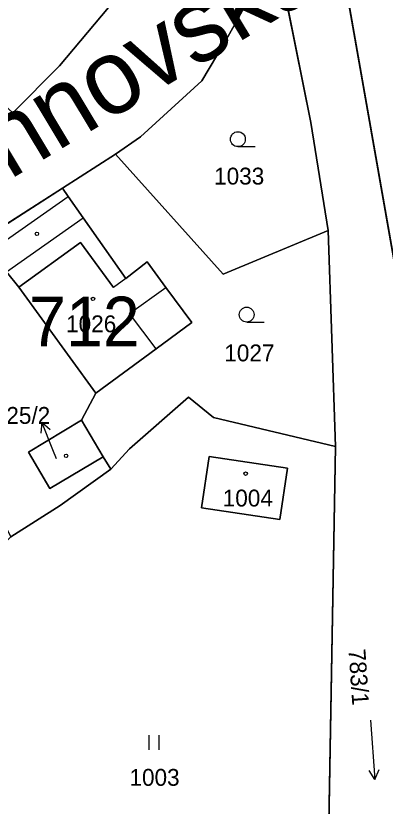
# Model space of a CAD drawing. Extents: x -689422 to -685210, y -987725 to -982160.
# Drawn here: x -686854.9 to -686817.7, y -985832.6 to -985752.9 of the extents above; entities that cross this region are included whole.
import ezdxf

# ---------------------------------------------------------------- set-up
doc = ezdxf.new("R2010")
doc.units = 0
for name, color, linetype in [('KN_Budovy', 7, 'Continuous'), ('KN_Budovy_cisla_domovni', 7, 'Continuous'), ('KN_Hranice_parcel', 7, 'Continuous'), ('KN_Hranice_parcel_vnitrni_kresba', 7, 'Continuous'), ('KN_Parcelni cisla', 7, 'Continuous'), ('KN_Parcelni cisla_sipky', 7, 'Continuous'), ('KN_Polygon parcely', 7, 'Continuous'), ('KN_Popisy_pomistni nazvy nazvy ulic', 7, 'Continuous'), ('KN_POZEMKY_OSTATNI PLOCHA', 7, 'Continuous'), ('KN_POZEMKY_TTP', 7, 'Continuous'), ('KN_POZEMKY_VODNI_PLOCHA', 7, 'Continuous'), ('KN_POZEMKY_ZAHRADA', 7, 'Continuous'), ('KN_POZEMKY_ZASTAVENA PLOCHA', 7, 'Continuous'), ('KN_VYUZITI_07_vodni plocha_tok prirozeny', 7, 'Continuous'), ('KN_VYUZITI_17_ostatni plocha_ostatni komunikace', 7, 'Continuous'), ('KN_Značky budov', 7, 'Continuous'), ('KN_Značky kultur', 7, 'Continuous')]:
    doc.layers.add(name, color=color, linetype=linetype)

msp = doc.modelspace()

# ---------------------------------------------------------------- linework, layer by layer
at = {"layer": 'KN_Budovy'}
for points in [[(-686843.47, -985782.93), (-686839.79, -985780.32), (-686841.7, -985777.74), (-686843.84, -985779.41), (-686845.09, -985780.33), (-686848.42, -985775.77), (-686854.62, -985780.3), (-686846.85, -985790.97), (-686840.79, -985786.5)], [(-686848.29, -985793.68), (-686853.66, -985796.92), (-686851.48, -985800.56), (-686846.11, -985797.37)], [(-686836.21, -985802.54), (-686828.31, -985803.71), (-686827.54, -985798.51), (-686835.44, -985797.34)]]:
    msp.add_lwpolyline(points, close=True, dxfattribs=at)
at = {"layer": 'KN_Hranice_parcel'}
for p, q in [((-686815.04, -985787.65), (-686824.74, -985732.46)), ((-686850.23, -985770.31), (-686844.88, -985766.87)), ((-686858.28, -985775.48), (-686850.23, -985770.31)), ((-686823.45, -985774.56), (-686822.7, -985796.33)), ((-686846.85, -985790.97), (-686848.29, -985793.68)), ((-686848.29, -985793.68), (-686846.11, -985797.37)), ((-686822.7, -985796.33), (-686824.21, -985881.7)), ((-686846.11, -985797.37), (-686845.35, -985798.62))]:
    msp.add_line(p, q, dxfattribs=at)
for points in [[(-686841.58, -985746.66), (-686845.58, -985752.11), (-686850.53, -985757.99), (-686855.23, -985762.71)], [(-686844.88, -985766.87), (-686842.36, -985765.12), (-686836.17, -985759.48), (-686833.84, -985755.6), (-686829.89, -985748.46), (-686828.3, -985748.16)], [(-686828.3, -985748.16), (-686825.18, -985763.7), (-686823.45, -985774.56)], [(-686823.45, -985774.56), (-686834.02, -985778.99), (-686844.88, -985766.87)], [(-686846.85, -985790.97), (-686840.79, -985786.5), (-686837.19, -985783.85), (-686839.79, -985780.32), (-686841.7, -985777.74), (-686843.84, -985779.41), (-686848.13, -985773.3), (-686849.64, -985771.15), (-686850.23, -985770.31)], [(-686858.28, -985775.48), (-686857.43, -985776.62), (-686855.85, -985778.73), (-686854.62, -985780.3), (-686846.85, -985790.97)], [(-686822.7, -985796.33), (-686835, -985793.41), (-686837.51, -985791.37), (-686843.47, -985796.57), (-686845.35, -985798.62)], [(-686846.11, -985797.37), (-686851.48, -985800.56), (-686853.66, -985796.92), (-686848.29, -985793.68)], [(-686828.31, -985803.71), (-686836.21, -985802.54), (-686835.44, -985797.34), (-686827.54, -985798.51), (-686828.31, -985803.71)], [(-686845.35, -985798.62), (-686850.44, -985802.3), (-686855.41, -985805.44)]]:
    msp.add_lwpolyline(points, dxfattribs=at)
at = {"layer": 'KN_Hranice_parcel_vnitrni_kresba'}
for p, q in [((-686857.43, -985776.62), (-686849.64, -985771.15)), ((-686855.85, -985778.73), (-686848.13, -985773.3)), ((-686854.62, -985780.3), (-686848.42, -985775.77)), ((-686848.42, -985775.77), (-686845.09, -985780.33)), ((-686843.84, -985779.41), (-686845.09, -985780.33)), ((-686843.47, -985782.93), (-686839.79, -985780.32)), ((-686840.79, -985786.5), (-686843.47, -985782.93))]:
    msp.add_line(p, q, dxfattribs=at)
at = {"layer": 'KN_Parcelni cisla_sipky'}
for p, q in [((-686852.314, -985793.898), (-686852.403, -985795.014)), ((-686851.19, -985796.68), (-686852.314, -985793.898)), ((-686852.314, -985793.898), (-686851.475, -985794.638)), ((-686850.82, -985797.6), (-686851.19, -985796.68))]:
    msp.add_line(p, q, dxfattribs=at)
at = {"layer": 'KN_Polygon parcely'}
for points in [[(-686815.76, -985842.91), (-686813.26, -985792.43), (-686815.04, -985787.65), (-686824.74, -985732.46), (-686828.82, -985726.09), (-686830.51, -985724.27), (-686839.71, -985714.39), (-686877.2, -985702.3), (-686884.97, -985696.15), (-686889.09, -985694.37), (-686901.1, -985688.22), (-686917.05, -985678.64)], [(-686925.33, -985685.88), (-686895.04, -985702.44), (-686850.79, -985719.92), (-686842.27, -985727.9), (-686841, -985729.08), (-686835.92, -985733.35), (-686834.12, -985734.87), (-686834.05, -985736.66), (-686829.74, -985743.09), (-686828.3, -985748.16), (-686825.18, -985763.7), (-686823.45, -985774.56), (-686822.7, -985796.33), (-686824.21, -985881.7)], [(-686902.66, -985799.07), (-686885.65, -985790.34), (-686883.63, -985789.3), (-686874.89, -985784.82), (-686867.94, -985781.25), (-686862.28, -985778.05), (-686858.28, -985775.48), (-686850.23, -985770.31), (-686844.88, -985766.87), (-686842.36, -985765.12), (-686836.17, -985759.48), (-686833.84, -985755.6), (-686829.89, -985748.46)], [(-686845.58, -985752.11), (-686850.53, -985757.99), (-686855.23, -985762.71), (-686866.82, -985769.59), (-686878.48, -985776.1), (-686882.14, -985778.13), (-686885.77, -985780.15), (-686887.36, -985781.03), (-686896.28, -985786.17), (-686897.8, -985787.04), (-686904.78, -985790.29)]]:
    msp.add_lwpolyline(points, dxfattribs=at)
for points in [[(-686803.48, -985724.4), (-686818.74, -985730.19), (-686824.74, -985732.46), (-686815.04, -985787.65), (-686812.62, -985781.77), (-686806.83, -985757.35), (-686795.29, -985737.63), (-686778.46, -985728.27), (-686777.32, -985722.76), (-686794.08, -985724.53), (-686795.48, -985724.68)], [(-686841.58, -985746.66), (-686864.45, -985737.36), (-686871, -985739.94), (-686867.56, -985748.72), (-686866.42, -985751.61), (-686864.37, -985755.23), (-686861.03, -985761.66), (-686857.74, -985760.44), (-686855.23, -985762.71), (-686850.53, -985757.99), (-686845.58, -985752.11)], [(-686823.45, -985774.56), (-686825.18, -985763.7), (-686828.3, -985748.16), (-686829.89, -985748.46), (-686833.84, -985755.6), (-686836.17, -985759.48), (-686842.36, -985765.12), (-686844.88, -985766.87), (-686834.02, -985778.99)], [(-686845.35, -985798.62), (-686843.47, -985796.57), (-686837.51, -985791.37), (-686835, -985793.41), (-686822.7, -985796.33), (-686823.45, -985774.56), (-686834.02, -985778.99), (-686844.88, -985766.87), (-686850.23, -985770.31), (-686849.64, -985771.15), (-686848.13, -985773.3), (-686843.84, -985779.41), (-686841.7, -985777.74), (-686839.79, -985780.32), (-686837.19, -985783.85), (-686840.79, -985786.5), (-686846.85, -985790.97), (-686848.29, -985793.68), (-686846.11, -985797.37)], [(-686843.84, -985779.41), (-686848.13, -985773.3), (-686849.64, -985771.15), (-686850.23, -985770.31), (-686858.28, -985775.48), (-686857.43, -985776.62), (-686855.85, -985778.73), (-686854.62, -985780.3), (-686846.85, -985790.97), (-686840.79, -985786.5), (-686837.19, -985783.85), (-686839.79, -985780.32), (-686841.7, -985777.74)], [(-686853.66, -985796.92), (-686848.29, -985793.68), (-686846.85, -985790.97), (-686854.62, -985780.3), (-686855.85, -985778.73), (-686857.43, -985776.62), (-686858.28, -985775.48), (-686862.28, -985778.05), (-686867.94, -985781.25), (-686855.41, -985805.44), (-686850.44, -985802.3), (-686845.35, -985798.62), (-686846.11, -985797.37), (-686851.48, -985800.56)], [(-686845.35, -985798.62), (-686850.44, -985802.3), (-686855.41, -985805.44), (-686862.17, -985811.93), (-686861.37, -985829.36), (-686860.34, -985846.05), (-686860.21, -985848.24), (-686861.55, -985856.71), (-686851.35, -985859.43), (-686843.47, -985864.94), (-686832.03, -985874.78), (-686824.21, -985881.7), (-686822.7, -985796.33), (-686835, -985793.41), (-686837.51, -985791.37), (-686843.47, -985796.57)], [(-686846.11, -985797.37), (-686848.29, -985793.68), (-686853.66, -985796.92), (-686851.48, -985800.56)], [(-686828.31, -985803.71), (-686836.21, -985802.54), (-686835.44, -985797.34), (-686827.54, -985798.51)], [(-686828.31, -985803.71), (-686827.54, -985798.51), (-686835.44, -985797.34), (-686836.21, -985802.54)]]:
    msp.add_lwpolyline(points, close=True, dxfattribs=at)
at = {"layer": 'KN_POZEMKY_OSTATNI PLOCHA'}
for p, q in [((-686829.89, -985748.46), (-686833.84, -985755.6)), ((-686850.53, -985757.99), (-686845.58, -985752.11)), ((-686833.84, -985755.6), (-686836.17, -985759.48)), ((-686855.23, -985762.71), (-686850.53, -985757.99)), ((-686836.17, -985759.48), (-686842.36, -985765.12)), ((-686842.36, -985765.12), (-686844.88, -985766.87)), ((-686844.88, -985766.87), (-686850.23, -985770.31)), ((-686850.23, -985770.31), (-686858.28, -985775.48))]:
    msp.add_line(p, q, dxfattribs=at)
at = {"layer": 'KN_POZEMKY_TTP'}
for p, q in [((-686815.04, -985787.65), (-686824.74, -985732.46)), ((-686855.85, -985778.73), (-686854.62, -985780.3)), ((-686854.62, -985780.3), (-686846.85, -985790.97)), ((-686846.85, -985790.97), (-686848.29, -985793.68)), ((-686843.47, -985796.57), (-686837.51, -985791.37)), ((-686837.51, -985791.37), (-686835, -985793.41)), ((-686835, -985793.41), (-686822.7, -985796.33)), ((-686848.29, -985793.68), (-686853.66, -985796.92)), ((-686845.35, -985798.62), (-686843.47, -985796.57)), ((-686822.7, -985796.33), (-686824.21, -985881.7)), ((-686853.66, -985796.92), (-686851.48, -985800.56)), ((-686851.48, -985800.56), (-686846.11, -985797.37)), ((-686846.11, -985797.37), (-686845.35, -985798.62)), ((-686835.44, -985797.34), (-686836.21, -985802.54)), ((-686827.54, -985798.51), (-686835.44, -985797.34)), ((-686845.35, -985798.62), (-686850.44, -985802.3)), ((-686850.44, -985802.3), (-686845.35, -985798.62)), ((-686828.31, -985803.71), (-686827.54, -985798.51)), ((-686850.44, -985802.3), (-686855.41, -985805.44)), ((-686855.41, -985805.44), (-686850.44, -985802.3)), ((-686836.21, -985802.54), (-686828.31, -985803.71))]:
    msp.add_line(p, q, dxfattribs=at)
at = {"layer": 'KN_POZEMKY_VODNI_PLOCHA'}
for p, q in [((-686824.74, -985732.46), (-686815.04, -985787.65)), ((-686825.18, -985763.7), (-686828.3, -985748.16)), ((-686823.45, -985774.56), (-686825.18, -985763.7)), ((-686822.7, -985796.33), (-686823.45, -985774.56)), ((-686824.21, -985881.7), (-686822.7, -985796.33))]:
    msp.add_line(p, q, dxfattribs=at)
at = {"layer": 'KN_POZEMKY_ZAHRADA'}
for p, q in [((-686828.3, -985748.16), (-686825.18, -985763.7)), ((-686833.84, -985755.6), (-686829.89, -985748.46)), ((-686836.17, -985759.48), (-686833.84, -985755.6)), ((-686842.36, -985765.12), (-686836.17, -985759.48)), ((-686825.18, -985763.7), (-686823.45, -985774.56)), ((-686844.88, -985766.87), (-686842.36, -985765.12)), ((-686850.23, -985770.31), (-686844.88, -985766.87)), ((-686844.88, -985766.87), (-686834.02, -985778.99)), ((-686834.02, -985778.99), (-686844.88, -985766.87)), ((-686849.64, -985771.15), (-686850.23, -985770.31)), ((-686848.13, -985773.3), (-686849.64, -985771.15)), ((-686843.84, -985779.41), (-686848.13, -985773.3)), ((-686834.02, -985778.99), (-686823.45, -985774.56)), ((-686823.45, -985774.56), (-686834.02, -985778.99)), ((-686823.45, -985774.56), (-686822.7, -985796.33)), ((-686841.7, -985777.74), (-686843.84, -985779.41)), ((-686839.79, -985780.32), (-686841.7, -985777.74)), ((-686837.19, -985783.85), (-686839.79, -985780.32)), ((-686840.79, -985786.5), (-686837.19, -985783.85)), ((-686846.85, -985790.97), (-686840.79, -985786.5)), ((-686848.29, -985793.68), (-686846.85, -985790.97)), ((-686837.51, -985791.37), (-686843.47, -985796.57)), ((-686835, -985793.41), (-686837.51, -985791.37)), ((-686822.7, -985796.33), (-686835, -985793.41)), ((-686846.11, -985797.37), (-686848.29, -985793.68)), ((-686843.47, -985796.57), (-686845.35, -985798.62)), ((-686845.35, -985798.62), (-686846.11, -985797.37))]:
    msp.add_line(p, q, dxfattribs=at)
at = {"layer": 'KN_POZEMKY_ZASTAVENA PLOCHA'}
for p, q in [((-686845.58, -985752.11), (-686850.53, -985757.99)), ((-686850.53, -985757.99), (-686855.23, -985762.71)), ((-686858.28, -985775.48), (-686850.23, -985770.31)), ((-686850.23, -985770.31), (-686849.64, -985771.15)), ((-686849.64, -985771.15), (-686848.13, -985773.3)), ((-686848.13, -985773.3), (-686843.84, -985779.41)), ((-686843.84, -985779.41), (-686841.7, -985777.74)), ((-686841.7, -985777.74), (-686839.79, -985780.32)), ((-686854.62, -985780.3), (-686855.85, -985778.73)), ((-686846.85, -985790.97), (-686854.62, -985780.3)), ((-686839.79, -985780.32), (-686837.19, -985783.85)), ((-686837.19, -985783.85), (-686840.79, -985786.5)), ((-686840.79, -985786.5), (-686846.85, -985790.97)), ((-686853.66, -985796.92), (-686848.29, -985793.68)), ((-686848.29, -985793.68), (-686846.11, -985797.37)), ((-686851.48, -985800.56), (-686853.66, -985796.92)), ((-686846.11, -985797.37), (-686851.48, -985800.56)), ((-686836.21, -985802.54), (-686835.44, -985797.34)), ((-686835.44, -985797.34), (-686827.54, -985798.51)), ((-686827.54, -985798.51), (-686828.31, -985803.71)), ((-686828.31, -985803.71), (-686836.21, -985802.54))]:
    msp.add_line(p, q, dxfattribs=at)
at = {"layer": 'KN_VYUZITI_07_vodni plocha_tok prirozeny'}
for p, q in [((-686824.74, -985732.46), (-686815.04, -985787.65)), ((-686825.18, -985763.7), (-686828.3, -985748.16)), ((-686823.45, -985774.56), (-686825.18, -985763.7)), ((-686822.7, -985796.33), (-686823.45, -985774.56)), ((-686824.21, -985881.7), (-686822.7, -985796.33))]:
    msp.add_line(p, q, dxfattribs=at)
at = {"layer": 'KN_VYUZITI_17_ostatni plocha_ostatni komunikace'}
for p, q in [((-686829.89, -985748.46), (-686833.84, -985755.6)), ((-686850.53, -985757.99), (-686845.58, -985752.11)), ((-686833.84, -985755.6), (-686836.17, -985759.48)), ((-686855.23, -985762.71), (-686850.53, -985757.99)), ((-686836.17, -985759.48), (-686842.36, -985765.12)), ((-686842.36, -985765.12), (-686844.88, -985766.87)), ((-686844.88, -985766.87), (-686850.23, -985770.31)), ((-686850.23, -985770.31), (-686858.28, -985775.48))]:
    msp.add_line(p, q, dxfattribs=at)
at = {"layer": 'KN_Značky budov'}
for centre in [(-686852.797, -985774.909), (-686847.147, -985781.469), (-686849.857, -985797.279), (-686831.757, -985799.079)]:
    msp.add_circle(centre, 0.175, dxfattribs=at)
at = {"layer": 'KN_Značky kultur'}
for p, q in [((-686832.543, -985766.12), (-686830.793, -985766.12)), ((-686831.653, -985783.8), (-686829.903, -985783.8)), ((-686819.167, -985823.935), (-686818.748, -985829.92)), ((-686841.471, -985826.93), (-686841.471, -985825.43)), ((-686840.47, -985826.93), (-686840.47, -985825.43)), ((-686818.748, -985829.92), (-686819.316, -985828.981)), ((-686818.748, -985829.92), (-686818.316, -985828.911))]:
    msp.add_line(p, q, dxfattribs=at)
for centre in [(-686832.543, -985765.37), (-686831.653, -985783.05)]:
    msp.add_circle(centre, 0.75, dxfattribs=at)

# ---------------------------------------------------------------- texts
at = {"layer": 'KN_Budovy_cisla_domovni'}
msp.add_text('712', height=5, dxfattribs=at).set_placement((-686853.587, -985786.244))
at = {"layer": 'KN_Parcelni cisla'}
for s, p in [('1033', (-686834.94, -985769.94)), ('1026', (-686849.86, -985784.83)), ('1027', (-686833.91, -985787.76)), ('1025/2', (-686858.407, -985794.06)), ('1004', (-686834.07, -985802.39)), ('1003', (-686843.47, -985830.54))]:
    msp.add_text(s, height=1.7, dxfattribs=at).set_placement(p)
msp.add_text('783/1', height=1.7, rotation=274, dxfattribs=at).set_placement((-686821.398, -985816.798))
at = {"layer": 'KN_Popisy_pomistni nazvy nazvy ulic'}
msp.add_text('Rychnovská', height=7.5, rotation=31, dxfattribs=at).set_placement((-686870.392, -985778.408))

doc.saveas('drawing.dxf')
